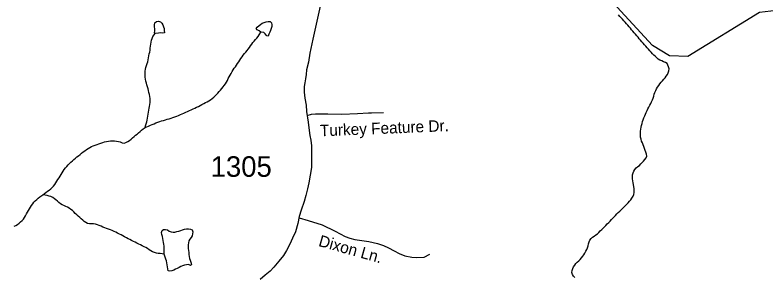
# Model space of a CAD drawing. Extents: x 1950930 to 2061844, y 904556 to 1017002.
# Drawn here: x 1972777 to 1978977, y 959229 to 961397 of the extents above; entities that cross this region are included whole.
import ezdxf

# ---------------------------------------------------------------- set-up
doc = ezdxf.new("R2010")
doc.units = 0
for name, color, linetype in [('Exist Hydrographic Creek Single Shore', 7, 'Continuous'), ('Exist Hydrographic Misc Water Feature', 7, 'Continuous'), ('Exist Road Non-System Type 51', 7, 'Continuous'), ('Exist Road Non-System Type 51 Label', 7, 'Continuous'), ('Exist Road Secondary Type 51 Attributed', 7, 'Continuous'), ('Exist Road Secondary Type 51 Number Label', 7, 'Continuous')]:
    doc.layers.add(name, color=color, linetype=linetype)

msp = doc.modelspace()

# ---------------------------------------------------------------- linework, layer by layer
at = {"layer": 'Exist Hydrographic Creek Single Shore'}
msp.add_lwpolyline([(1979072.3, 961434.8), (1978930.4, 961418), (1978338.5, 961052.8), (1978188.4, 961059.2), (1978047.5, 961144.2), (1977688.4, 961535.6), (1977680.4, 961667.1), (1977722.5, 961843.4), (1977847.3, 961909.8), (1978089.5, 961944.1), (1978139.3, 962018.5), (1978139.3, 962100.7), (1978105.5, 962150.5), (1978089.5, 962351.1), (1977939.4, 962426.4), (1977806.3, 962560.4), (1977648.4, 962777), (1977673.5, 962934), (1977973.4, 963302), (1978006.5, 963403.1), (1977998.5, 963626.4), (1977923.4, 963867.5), (1977357.5, 964460.2)], dxfattribs=at)
at = {"layer": 'Exist Hydrographic Misc Water Feature'}
for points in [[(1978169.2, 960996.3), (1978154.5, 961003.1), (1978139.1, 961010), (1978123.9, 961016.9), (1978109.2, 961023.8), (1978095.2, 961032.3), (1978082.7, 961042.4), (1978070.8, 961053.3), (1978058.9, 961065), (1978047.4, 961076.7), (1978036.2, 961088.4), (1978025.1, 961101), (1978014.2, 961112.6), (1978003.3, 961125.3), (1977992.5, 961137.8), (1977981.6, 961150.3), (1977971.2, 961162.8), (1977960.3, 961175.3), (1977949.2, 961187.9), (1977938.3, 961199.6), (1977927.9, 961212.1), (1977917, 961224.6), (1977906.4, 961237.2), (1977895.9, 961249.7), (1977885.2, 961262.2), (1977874.8, 961274.7), (1977864.1, 961287.2), (1977853.2, 961299.9), (1977842.8, 961312.4), (1977831.9, 961324.9), (1977821.1, 961336.6), (1977810, 961349.2), (1977799.1, 961360.9), (1977787.8, 961373.4), (1977776.6, 961385.1), (1977765.5, 961397.7)], [(1973937, 961243), (1973930.8, 961249.6), (1973932.4, 961266.8), (1973932.4, 961283.2), (1973930.4, 961299.8), (1973931, 961316.1), (1973934.7, 961332.5), (1973947.2, 961342.8), (1973963.4, 961346.6), (1973979.6, 961341.4), (1973990.5, 961329.7), (1973999.3, 961315.5), (1974006.3, 961299.8), (1974009.7, 961284.2), (1974011, 961267.7), (1974012, 961250.4), (1973998.3, 961246.6), (1973980.4, 961247.9), (1973963.6, 961246.5), (1973937, 961243)], [(1974810.1, 961255.3), (1974794.5, 961265.4), (1974779.1, 961274.7), (1974771.9, 961285.6), (1974779.1, 961296.9), (1974794.5, 961308.9), (1974808.2, 961319.2), (1974822, 961328), (1974837.1, 961335.1), (1974852.9, 961339.7), (1974869.1, 961342.6), (1974886.3, 961343.1), (1974897.2, 961333.1), (1974901.3, 961316.6), (1974899.9, 961300.2), (1974894.5, 961284.7), (1974888.2, 961269.2), (1974882.7, 961253.8), (1974876.5, 961238.2), (1974869.3, 961222), (1974858.5, 961225.5), (1974846.6, 961239.7), (1974835.3, 961251.5), (1974810.1, 961255.3)], [(1973852.3, 960464.5), (1973867.4, 960470.7), (1973882.2, 960477.7), (1973897.4, 960484), (1973912.6, 960491), (1973927.3, 960497.3), (1973942.7, 960503.5), (1973958.1, 960509), (1973973.5, 960514.4), (1973988.8, 960519.8), (1974004.6, 960524.4), (1974020.6, 960529.1), (1974036.2, 960533.6), (1974052.2, 960538.3), (1974067.6, 960542.8), (1974083.4, 960548.2), (1974098.5, 960554.5), (1974113.9, 960559.9), (1974129.1, 960566.2), (1974144.3, 960572.4), (1974159.2, 960579.5), (1974174.2, 960585.8), (1974189.4, 960592.8), (1974204.3, 960599.1), (1974219.3, 960606.2), (1974234.1, 960612.4), (1974249, 960619.5), (1974264, 960626.6), (1974278.6, 960633.6), (1974293.3, 960640.7), (1974308.1, 960648.6), (1974322.7, 960655.7), (1974337.2, 960663.7), (1974352, 960671.5), (1974366.3, 960679.5), (1974380.9, 960687.4), (1974394.6, 960696.1), (1974408, 960705.6), (1974420.5, 960716.1), (1974432.4, 960727.3), (1974444.3, 960738.5), (1974455.3, 960750.6), (1974466.4, 960762.7), (1974477.3, 960775.5), (1974487.3, 960788.6), (1974497.6, 960801.5), (1974507.4, 960814.3), (1974516.8, 960828.1), (1974525.3, 960841.9), (1974533.2, 960855.6), (1974540.8, 960870.3), (1974548.6, 960884.9), (1974556.2, 960899.5), (1974564.2, 960914), (1974573, 960927.9), (1974581.6, 960941.6), (1974590.5, 960955.4), (1974599.5, 960969.1), (1974608.5, 960982.9), (1974617.3, 960996.7), (1974626.8, 961010.4), (1974636, 961024.2), (1974645.2, 961038), (1974654.6, 961050.9), (1974664.5, 961063.8), (1974674.7, 961076.8), (1974685.4, 961089.7), (1974695.9, 961101.7), (1974706.1, 961114.7), (1974715.5, 961128.4), (1974725, 961142.2), (1974734.2, 961155.1), (1974744, 961168), (1974754.7, 961180.9), (1974766, 961193), (1974776.6, 961205.1), (1974786.7, 961218), (1974795.7, 961231.8), (1974810.1, 961255.3)], [(1973852.3, 960464.5), (1973857, 960480), (1973861.7, 960496.3), (1973866.2, 960511.7), (1973870.1, 960527.2), (1973873.4, 960543.5), (1973875.9, 960559.9), (1973878.1, 960576.3), (1973880.4, 960592.7), (1973882.8, 960609), (1973885.9, 960624.5), (1973889.6, 960640.9), (1973892.9, 960657.2), (1973895.1, 960673.5), (1973895.3, 960689.2), (1973894.1, 960705.6), (1973891.6, 960722), (1973888.4, 960737.7), (1973884.5, 960754.2), (1973880.6, 960770.7), (1973877.1, 960786.4), (1973872.8, 960802.1), (1973868.3, 960817.8), (1973864, 960833.4), (1973859.9, 960849.9), (1973856, 960865.6), (1973853.7, 960882), (1973852.7, 960898.5), (1973852.3, 960914.9), (1973853.3, 960931.3), (1973855.1, 960947.7), (1973859, 960963.2), (1973864.6, 960978.6), (1973870.1, 960994.1), (1973874.2, 961010.4), (1973878.1, 961025.9), (1973881.6, 961042.3), (1973884.9, 961058.6), (1973887.9, 961074.1), (1973891, 961090.5), (1973893.5, 961106.8), (1973895.7, 961123.2), (1973897.6, 961139.6), (1973899.8, 961155.9), (1973901.7, 961172.3), (1973904.6, 961187.8), (1973910.5, 961203.4), (1973918.1, 961217.9), (1973937, 961243)], [(1977976.5, 960545.7), (1977982.8, 960561.2), (1977989, 960575.8), (1977995.8, 960591.2), (1978002.3, 960605.9), (1978009.3, 960621.3), (1978017.1, 960635.1), (1978024.9, 960649.7), (1978032.9, 960664.3), (1978040, 960679), (1978046.6, 960693.5), (1978052.4, 960709.1), (1978057.7, 960725.4), (1978062.4, 960740.8), (1978067.7, 960756.3), (1978073.9, 960771.7), (1978081.5, 960785.6), (1978089.9, 960800.1), (1978099.3, 960813.2), (1978109.2, 960826.8), (1978119.4, 960839.7), (1978129.5, 960852.6), (1978140.5, 960864.7), (1978151, 960876.8), (1978161, 960890.6), (1978170.1, 960904.4), (1978177.8, 960919), (1978182.8, 960934.5), (1978184.2, 960950.9), (1978180.9, 960966.5), (1978169.2, 960996.3)], [(1977404.8, 959224.2), (1977394.3, 959236.7), (1977386.1, 959250.9), (1977381, 959267.4), (1977382, 959283), (1977387.6, 959298.4), (1977395.2, 959313), (1977404, 959327.7), (1977414, 959340.5), (1977425.3, 959351.8), (1977437.4, 959363.9), (1977449.1, 959375), (1977460.4, 959387.2), (1977470.6, 959400), (1977479.8, 959413), (1977488.9, 959426.8), (1977497.3, 959441.4), (1977504.2, 959456), (1977509.4, 959471.4), (1977514.7, 959487), (1977519, 959503.3), (1977523.1, 959519.6), (1977529.9, 959534.3), (1977539.7, 959546.4), (1977552, 959557.5), (1977565.4, 959567.2), (1977579.1, 959576.7), (1977592.2, 959587.1), (1977604.1, 959598.3), (1977616, 959609.6), (1977627.9, 959620.8), (1977639.4, 959632.9), (1977650.9, 959644.2), (1977662.3, 959656.2), (1977673.6, 959668.3), (1977685.3, 959679.5), (1977696.8, 959691.6), (1977708.1, 959703.6), (1977719.1, 959715), (1977730.6, 959727), (1977741.9, 959739.1), (1977753.2, 959751.1), (1977764.5, 959762.4), (1977776.1, 959774.5), (1977788.2, 959785.7), (1977800.1, 959796.9), (1977812, 959808.2), (1977823.7, 959820.3), (1977835.4, 959831.5), (1977846.5, 959843.6), (1977857.1, 959855.7), (1977867.4, 959868.6), (1977877.2, 959882.3), (1977886.1, 959896.9), (1977892.6, 959912.4), (1977896.1, 959927.8), (1977896.5, 959943.4), (1977895.3, 959959.9), (1977892.8, 959976.3), (1977889.7, 959992.9), (1977886.3, 960009.3), (1977883.4, 960025.8), (1977881.3, 960042.2), (1977880.7, 960058.7), (1977882.4, 960074.3), (1977886.9, 960090.6), (1977894.1, 960105.9), (1977902.5, 960119.7), (1977912.5, 960132.7), (1977925.4, 960143.1), (1977939.2, 960152.6), (1977951.3, 960163.9), (1977962.7, 960175.1), (1977974, 960187.1), (1977984.5, 960200.1), (1977994.1, 960213.9), (1977999.4, 960229.4), (1977996.4, 960245), (1977991.9, 960260.6), (1977986.5, 960276.3), (1977980.6, 960292.1), (1977975.3, 960307.8), (1977969.5, 960322.7), (1977963.4, 960338.4), (1977957.4, 960354.1), (1977952.5, 960369), (1977948.8, 960385.4), (1977947.2, 960401.9), (1977947.4, 960418.3), (1977948.8, 960434.6), (1977950.9, 960451), (1977953.7, 960467.4), (1977956.8, 960482.9), (1977960.9, 960499.2), (1977965.6, 960514.7), (1977970.9, 960530.2), (1977976.5, 960545.7)], [(1973006.8, 959909.2), (1973020, 959918.8), (1973033.7, 959928.4), (1973047.4, 959937.9), (1973060.8, 959947.4), (1973073.5, 959957.9), (1973085.6, 959968.2), (1973096.4, 959980.3), (1973106.5, 959993.3), (1973115.7, 960007), (1973124.5, 960020.7), (1973132.9, 960035.4), (1973141.8, 960049.1), (1973150.4, 960063), (1973159, 960076.7), (1973167.2, 960091.3), (1973175.6, 960105.1), (1973184.8, 960118.9), (1973194.9, 960131.8), (1973205.7, 960143.9), (1973217, 960155.9), (1973228.5, 960168), (1973240.2, 960179.2), (1973252.1, 960190.5), (1973264.6, 960201.7), (1973277.1, 960212.2), (1973289.8, 960222.5), (1973302.7, 960232.1), (1973315.4, 960242.5), (1973328.4, 960253), (1973341.3, 960263.3), (1973354, 960273.8), (1973367.3, 960283.3), (1973381.1, 960292), (1973395.2, 960299.9), (1973410, 960307.8), (1973424.9, 960314.1), (1973440.3, 960320.3), (1973455.7, 960325.8), (1973471.1, 960332), (1973486.9, 960336.6), (1973502.5, 960342.1), (1973518.2, 960346.6), (1973534.2, 960350.4), (1973550.2, 960353.3), (1973566.6, 960354.7), (1973583.2, 960355.1), (1973599.4, 960354.8), (1973615.8, 960353.6), (1973632, 960350.8), (1973647.8, 960347.3), (1973664, 960340.3), (1973679.4, 960337.5), (1973694.4, 960342.2), (1973709.3, 960350.9), (1973723.3, 960359.6), (1973736.4, 960369.9), (1973749.1, 960379.6), (1973761.6, 960390.8), (1973773.9, 960401.2), (1973786.9, 960411.6), (1973799.4, 960422.8), (1973811.9, 960433.2), (1973824.4, 960443.7), (1973837.1, 960454), (1973852.3, 960464.5)], [(1972769.2, 959649.1), (1972783.9, 959656.2), (1972797.9, 959664.1), (1972811.2, 959674.5), (1972824.1, 959684.9), (1972836, 959696.1), (1972846.7, 959708.2), (1972856.1, 959722), (1972864.5, 959735.7), (1972872.3, 959750.4), (1972880.3, 959764.9), (1972888.5, 959778.7), (1972897.3, 959793.3), (1972905.7, 959807.1), (1972914.6, 959820.8), (1972924.2, 959833.7), (1972934.3, 959846.8), (1972945.3, 959858.7), (1972957.6, 959870), (1972969.7, 959881.3)], [(1972969.7, 959881.3), (1972982.4, 959891.7), (1973006.8, 959909.2)], [(1974011, 959417.5), (1973994.6, 959420.2), (1973978.4, 959422.3), (1973962, 959424.2), (1973946, 959427), (1973930.2, 959431.4), (1973915.2, 959437.6), (1973900.9, 959446), (1973886.9, 959454.5), (1973873, 959463.8), (1973859, 959472.3), (1973844.5, 959479.9), (1973829.7, 959486.9), (1973815.2, 959494.6), (1973800.4, 959501.4), (1973785.6, 959508.3), (1973770.9, 959516), (1973756.1, 959522.9), (1973741.3, 959530.6), (1973726.8, 959538.3), (1973712.4, 959545.9), (1973697.9, 959553.6), (1973683.1, 959561.3), (1973668.7, 959569), (1973654.6, 959576.7), (1973640.2, 959584.4), (1973625.7, 959592.8), (1973611.1, 959599.7), (1973596.2, 959606.5), (1973581.2, 959613.4), (1973566, 959618.6), (1973550.4, 959624.7), (1973534.8, 959630), (1973519.5, 959636.1), (1973504.1, 959642.1), (1973488.9, 959648.2), (1973473.7, 959654.2), (1973458.4, 959660.3), (1973442.6, 959664.7), (1973426.6, 959667.5), (1973410, 959668.7), (1973393.2, 959669.8), (1973377.4, 959672.6), (1973362.8, 959678.6), (1973349.5, 959688.8), (1973337, 959699.7), (1973324.5, 959710.7), (1973312.2, 959721.6), (1973300.3, 959732.4), (1973288, 959744.2), (1973276.1, 959755.1), (1973264, 959766.9), (1973251.9, 959777.8), (1973239, 959787.9), (1973226.2, 959798.1), (1973212.1, 959806.5), (1973197.3, 959813.3), (1973182.4, 959820.2), (1973167.2, 959827.1), (1973152.8, 959834.8), (1973140.1, 959844.9), (1973128, 959855.9), (1973116.1, 959867.6), (1973103, 959876.8), (1973088.9, 959886.1), (1973074.5, 959893.8), (1973059.1, 959899.1), (1973043.1, 959902.7), (1973026.7, 959905.5), (1973006.8, 959909.2)], [(1974011, 959417.5), (1974011.2, 959433.9), (1974011.4, 959450.3), (1974011.4, 959466.7), (1974010.6, 959483.1), (1974008.7, 959499.6), (1974005.9, 959515.2), (1974002.6, 959531.7), (1973999.1, 959547.4), (1973996, 959563.9), (1973991.7, 959580.4), (1973989.2, 959596), (1973993.1, 959612.3), (1974005.9, 959621.9), (1974022.5, 959622.3), (1974038.9, 959618.7), (1974052.4, 959609.4), (1974067.2, 959602.5), (1974083.6, 959600.6), (1974100, 959600.2), (1974116, 959604.1), (1974132, 959608.6), (1974147.3, 959614), (1974162.9, 959620.3), (1974178.7, 959624.9), (1974194.7, 959627.9), (1974211.9, 959627.4), (1974228.7, 959625.5), (1974242.1, 959619.5), (1974247, 959602.1), (1974246, 959585.7), (1974241.7, 959570.2), (1974234.3, 959555.6), (1974223.2, 959542.8), (1974215.8, 959528.9), (1974211.5, 959512.6), (1974209.1, 959496.2), (1974208, 959479.8), (1974209.9, 959463.4), (1974212.3, 959447), (1974213.8, 959430.5), (1974215.2, 959414.1), (1974216.9, 959398.5), (1974219.5, 959382), (1974226.5, 959367.1), (1974231.6, 959350.5), (1974235.1, 959332.4), (1974229, 959325.2), (1974210.7, 959331.3), (1974194.5, 959329.9), (1974178.1, 959327), (1974162.7, 959321.6), (1974147.7, 959315.4), (1974133.2, 959307.5), (1974118.6, 959299.6), (1974103.9, 959292.5), (1974089.1, 959285.4), (1974074.1, 959279.2), (1974056.5, 959276.2), (1974043, 959279.8), (1974041.7, 959297.8), (1974038.9, 959313.5), (1974036, 959329.9), (1974032.5, 959346.4), (1974029.2, 959362.1), (1974024.7, 959377.8), (1974017.7, 959392.7), (1974011, 959417.5)]]:
    msp.add_lwpolyline(points, dxfattribs=at)
at = {"layer": 'Exist Road Non-System Type 51'}
for points in [[(1975193.9, 960564.8), (1975227.4, 960574.9), (1975262.5, 960578.4), (1975362.2, 960579.6), (1975478.4, 960577.2), (1975607.4, 960581.9), (1975700, 960586.7), (1975723.5, 960586.7), (1975823.2, 960590.2)], [(1975126.2, 959719.2), (1975202.1, 959696.6), (1975317.4, 959660.1), (1975425.2, 959607.6), (1975506.9, 959563.8), (1975544.8, 959549.2), (1975585.6, 959539.1), (1975644, 959530.3), (1975702.2, 959521.6), (1975775.2, 959505.5), (1975823.4, 959490.9), (1975865.6, 959469.1), (1975912.2, 959445.8), (1975953.1, 959422.4), (1976001.2, 959403.4), (1976056.6, 959393.2), (1976100.4, 959388.9), (1976158.8, 959391.8), (1976206.9, 959416.6)]]:
    msp.add_lwpolyline(points, dxfattribs=at)
at = {"layer": 'Exist Road Secondary Type 51 Attributed'}
msp.add_lwpolyline([(1975312.4, 961519.5), (1975272.4, 961345.7), (1975240.3, 961195.7), (1975214.3, 961081.6), (1975204.2, 961007.7), (1975186.2, 960941.7), (1975184.2, 960903.7), (1975178.1, 960869.6), (1975174.2, 960835.7), (1975167.4, 960805.5), (1975167.4, 960758.2), (1975174.4, 960707.4), (1975183.2, 960649.6), (1975186.7, 960598.8), (1975199.8, 960510.4), (1975206.8, 960463.1), (1975215.6, 960398.3), (1975224.3, 960361.5), (1975229.6, 960314.2), (1975229.6, 960282.7), (1975229.6, 960247.6), (1975229.6, 960202.1), (1975227.8, 960135.5), (1975206.8, 960007.6), (1975194.6, 959958.6), (1975180.6, 959902.5), (1975167.4, 959852.6), (1975142.9, 959782.6), (1975127.2, 959730), (1975116.7, 959670.5), (1975095.6, 959601.9), (1975071.5, 959550), (1975049.5, 959499.8), (1975021.6, 959448), (1974997.6, 959407.9), (1974957.5, 959359.9), (1974917.5, 959309.9), (1974887.4, 959277.9), (1974845.5, 959244), (1974803.4, 959208)], dxfattribs=at)

# ---------------------------------------------------------------- texts
at = {"layer": 'Exist Road Non-System Type 51 Label'}
for s, rotation, p in [('Turkey Feature Dr.', 2.31349, (1975300, 960392.6)), ('Dixon Ln.', 344.34508, (1975280.5, 959486.7))]:
    msp.add_text(s, height=95, rotation=rotation, dxfattribs=at).set_placement(p)
at = {"layer": 'Exist Road Secondary Type 51 Number Label'}
msp.add_text('1305', height=170, dxfattribs=at).set_placement((1974394.6, 960057.9))

doc.saveas('drawing.dxf')
